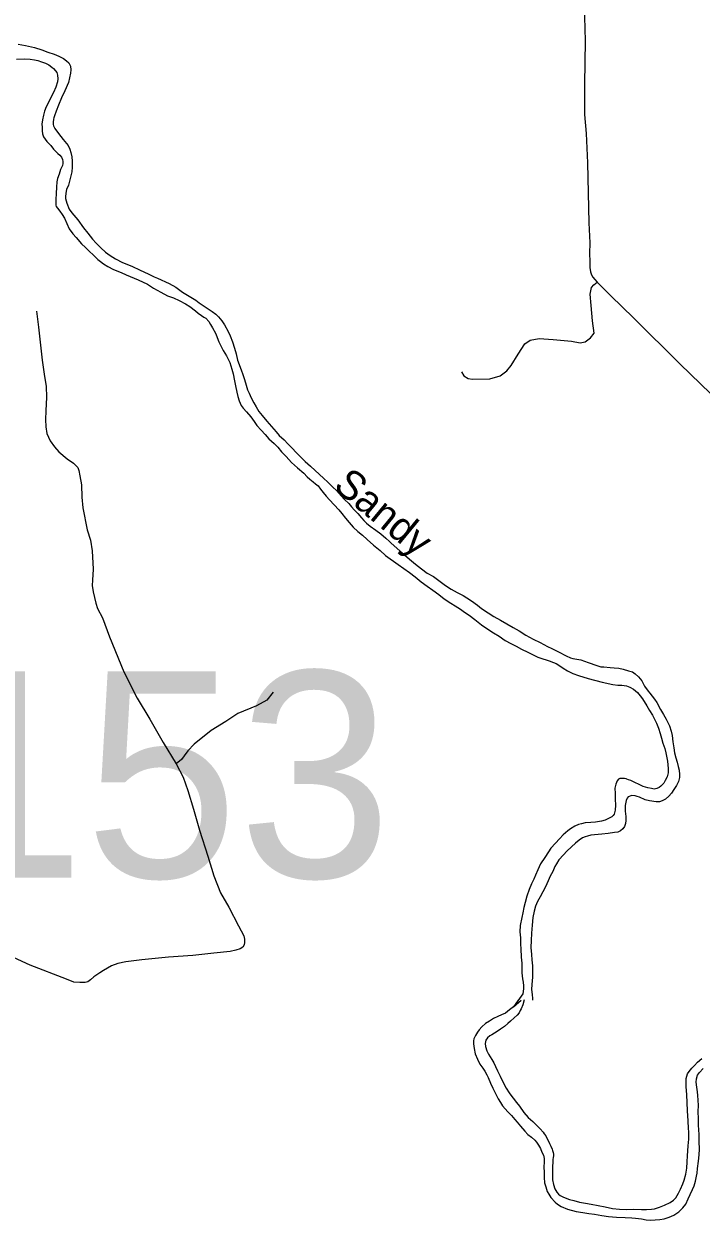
# Model space of a CAD drawing. Extents: x 2220236 to 2384410, y 720751 to 894131.
# Drawn here: x 2282902 to 2286399, y 864715 to 870894 of the extents above; entities that cross this region are included whole.
import ezdxf

# ---------------------------------------------------------------- set-up
doc = ezdxf.new("R2010")
doc.units = 0
for name, color, linetype in [('Exist Hydrographic Creek Single Shore', 7, 'Continuous'), ('Exist Hydrographic Creek Single Shore Label', 7, 'Continuous'), ('Exist Hydrographic Misc Water Feature', 7, 'Continuous'), ('Exist Road Non-System Type 51', 7, 'Continuous'), ('Exist Road Secondary Structure Standard Bridge Number Label', 7, 'Continuous'), ('Exist Road Secondary Type 20 Attributed', 7, 'Continuous')]:
    doc.layers.add(name, color=color, linetype=linetype)

msp = doc.modelspace()

# ---------------------------------------------------------------- linework, layer by layer
at = {"layer": 'Exist Hydrographic Creek Single Shore'}
for points in [[(2282864.1, 870712), (2282904.2, 870714.4), (2282934.3, 870712.2), (2282955.9, 870708.5), (2282974.2, 870704.8), (2282992.1, 870698.5), (2283012.6, 870690.9), (2283030.4, 870682.3), (2283046.3, 870671.1), (2283054.6, 870663.8), (2283064.5, 870651.1), (2283071.3, 870642.8), (2283074.9, 870629.6), (2283076.8, 870609.8), (2283074.9, 870595.1), (2283067.4, 870567.4), (2283053.7, 870539.1), (2283043.8, 870521.3), (2283028, 870488.8), (2283016.4, 870465.1), (2283008.4, 870443.3), (2283002.4, 870422.8), (2282997, 870399.3), (2282994.9, 870377), (2282995.2, 870360.6), (2282995.5, 870342.6), (2282998.4, 870327.1), (2283003.3, 870310.6), (2283019.9, 870287.3), (2283040.1, 870265.5), (2283054.2, 870247.2), (2283076.4, 870225.4), (2283086.6, 870215.4), (2283095.3, 870206), (2283100.6, 870193.8), (2283102.7, 870183.9), (2283102.5, 870172.4), (2283101, 870163.2), (2283091, 870141.5), (2283083.3, 870117.7), (2283075.6, 870095.9), (2283072, 870077.9), (2283070.1, 870051.7), (2283068.4, 870017.3)], [(2283068.4, 870017.3), (2283066.8, 869987.8), (2283066.8, 869957.3), (2283068.7, 869951.7), (2283075, 869941.7), (2283087.2, 869927.4), (2283099.3, 869910.1), (2283111.4, 869890.1), (2283123.6, 869863.6), (2283135.8, 869836.2), (2283154, 869810.5), (2283172.3, 869790.5), (2283198.5, 869758.8), (2283219.1, 869738.7), (2283238.7, 869720.9), (2283261.2, 869699.1), (2283283.4, 869677.3), (2283297.3, 869667.2), (2283313.4, 869655.3), (2283335.5, 869641.8), (2283363.7, 869626.4), (2283403.7, 869610.2), (2283429.7, 869598.8), (2283492.1, 869572.9), (2283540.2, 869549.9), (2283570.6, 869529.6), (2283608.5, 869508.2), (2283642.9, 869490.4), (2283674.8, 869478.9), (2283703.1, 869465.2), (2283735.8, 869448.1), (2283759.2, 869433.9), (2283787.2, 869412), (2283801.8, 869400.2), (2283819.6, 869388.3), (2283831.5, 869379.9), (2283841.9, 869373.8), (2283856, 869356.4), (2283866.2, 869342.1), (2283876.3, 869324.8), (2283890.5, 869296.6), (2283894.6, 869288.4), (2283908.9, 869252.6), (2283918.9, 869231.1), (2283931.2, 869207.2), (2283947.4, 869179), (2283957.5, 869163.1), (2283966, 869144.8), (2283976.1, 869111.2), (2283982.2, 869087.1), (2283988.7, 869050.9), (2283995, 869023.9), (2284000.9, 868991.6), (2284007.3, 868969.5), (2284013.8, 868948), (2284023.7, 868923.9), (2284033.6, 868909.9), (2284051.9, 868889.8), (2284074.3, 868863.8), (2284090.2, 868840.5), (2284104.6, 868820.5), (2284127, 868794.8), (2284147.2, 868773.1), (2284167.4, 868751.3), (2284193.5, 868726.8), (2284213.7, 868707.7), (2284231.9, 868683.4), (2284248, 868667.6), (2284256.1, 868659.9)], [(2284256.1, 868659.9), (2284284.3, 868628.2), (2284314.5, 868600.7), (2284346.7, 868572.8), (2284364.7, 868554.4), (2284379.2, 868542.6), (2284395, 868529.1), (2284407.3, 868519), (2284420.8, 868507.3), (2284433.3, 868491.6), (2284447.7, 868473.3), (2284463.7, 868455.5), (2284479.7, 868435.5), (2284504.1, 868409.8), (2284528.4, 868383.7), (2284544.4, 868364.6), (2284563, 868340.3), (2284580.9, 868318.6), (2284603, 868294.5), (2284627.2, 868272.7), (2284649.7, 868253.2), (2284675.5, 868231.4), (2284707.7, 868201.2), (2284741.2, 868173.6), (2284770.2, 868148.4), (2284834.8, 868101.1), (2284864.9, 868080.8), (2284893, 868061.2), (2284923.4, 868037.6), (2284953.7, 868011.7), (2284985.3, 867989.8), (2285014.4, 867968.5), (2285044.1, 867946.5), (2285072.2, 867924.6), (2285106.2, 867902.6), (2285128.5, 867889), (2285156.7, 867871.4), (2285176.7, 867855.2), (2285201, 867840), (2285231, 867818), (2285265.2, 867790.4), (2285297.6, 867768.4), (2285328, 867748.8), (2285355.8, 867731.1), (2285387.9, 867709.8), (2285416.1, 867693.8), (2285444.3, 867680.1), (2285472.2, 867664.7), (2285504.7, 867648.3), (2285556.6, 867622.6), (2285567, 867619.1), (2285614.9, 867603.4), (2285637.7, 867595.7), (2285651, 867589.5), (2285669.2, 867577.7), (2285687.3, 867565.8), (2285709.3, 867552.2), (2285737.2, 867538.5), (2285765.6, 867529.1), (2285815.8, 867513.3), (2285887.8, 867493.7), (2285944, 867482.7), (2285969.9, 867478.9), (2285989.8, 867478.5), (2286014, 867474.7), (2286031.9, 867467.8), (2286050.1, 867457.6), (2286070.1, 867439.8), (2286084.5, 867424), (2286096.3, 867407.4), (2286118.8, 867371.5), (2286132.8, 867348.3), (2286149, 867322.7), (2286161.3, 867298.5), (2286169.4, 867281.9), (2286180.1, 867256.4), (2286188, 867228.4), (2286194.1, 867204.3), (2286202.4, 867178.9), (2286212.6, 867150.8), (2286216.8, 867128.4), (2286225.4, 867086.6), (2286229.5, 867048.8), (2286229.7, 867024.8), (2286224, 867004.6), (2286214.1, 866986.8), (2286206.3, 866972.8), (2286192.2, 866956.7), (2286182.5, 866950.3), (2286170.6, 866944), (2286156.5, 866942), (2286142.7, 866944), (2286123.8, 866948.3), (2286100.7, 866955.3), (2286082.4, 866963.2), (2286054.5, 866977.6), (2286036.3, 866985.5)], [(2286036.3, 866985.5), (2286024.3, 866989.1), (2286016.5, 866993.2), (2286012.3, 866994.9), (2286004.1, 866996), (2285992, 866997), (2285980.1, 866996.5), (2285972.2, 866992.4), (2285966.4, 866984.4), (2285958.5, 866966.5), (2285954.5, 866946.2), (2285954.9, 866918.3), (2285955.3, 866888.8), (2285957.6, 866858.3), (2285955.7, 866832.1), (2285949.8, 866812.5), (2285944.7, 866804.4), (2285938, 866798), (2285904.2, 866781.6), (2285884.4, 866775.5), (2285854.4, 866771.2), (2285830.4, 866769.1), (2285800.2, 866767.4), (2285782.4, 866762.9), (2285766.3, 866758.9), (2285746.7, 866750.5), (2285724.8, 866736.2), (2285710.8, 866726.6), (2285687.1, 866705.8), (2285667.3, 866683.9), (2285647.2, 866661.4), (2285623.7, 866635.6), (2285611.8, 866617.2), (2285592.2, 866588.7), (2285570.5, 866554.7), (2285556.7, 866524.8), (2285544.7, 866497.2), (2285535.1, 866476.7), (2285523.4, 866452.4), (2285511.6, 866422.4), (2285499.8, 866388.3), (2285490.6, 866356.3), (2285484.5, 866330.2), (2285478.6, 866301.8), (2285472.9, 866277.9), (2285465.5, 866236.4), (2285463.8, 866204.3), (2285465.8, 866172.5), (2285466.4, 866140.3), (2285468.5, 866115.7), (2285470.9, 866074), (2285472.9, 866041.8), (2285473.6, 866012.3), (2285473.5, 865991.9), (2285477.8, 865962.3), (2285480, 865944.2), (2285482, 865926.1), (2285482.3, 865910.4), (2285478.5, 865884.2), (2285430.5, 865817.3), (2285470.2, 865851.6)], [(2285455.2, 865851.3), (2285430.5, 865817.3), (2285410.5, 865801.4), (2285388.8, 865784.4), (2285368.9, 865775), (2285349.4, 865766.5), (2285327.2, 865756.2), (2285306.3, 865743.5), (2285285.4, 865730.2), (2285267.6, 865714.1), (2285253.9, 865698), (2285245.4, 865685.7), (2285234.6, 865669.5), (2285226, 865651), (2285224.1, 865641.2), (2285224.5, 865625.5), (2285226.6, 865601.8), (2285232.2, 865573.8), (2285244.5, 865546.3), (2285257.4, 865521.5), (2285271.4, 865499.9), (2285281.6, 865484.2), (2285293.6, 865465.9), (2285299.9, 865451.7), (2285312.1, 865421.9), (2285324.3, 865396.4), (2285340.7, 865362.3), (2285350.8, 865342.4), (2285363.1, 865322.5), (2285373.9, 865305.9), (2285401.2, 865275.1), (2285419.5, 865255), (2285437.7, 865235), (2285449.9, 865221.6), (2285466.2, 865200), (2285488.3, 865173.9), (2285504.4, 865158.2), (2285522.8, 865143.7), (2285540.5, 865127.9), (2285548.8, 865118.5), (2285559, 865101.9), (2285569.1, 865084.7), (2285577.2, 865066.4), (2285585.4, 865049.9), (2285588.4, 865034.1), (2285589.7, 865017), (2285587.7, 864988.2), (2285588.2, 864962.9), (2285588.3, 864935), (2285591.3, 864907.7), (2285596.8, 864886.3), (2285605.1, 864862.5), (2285613.4, 864849.2), (2285623.2, 864832.6), (2285645.7, 864807.5), (2285657.6, 864797.5), (2285676, 864785.6), (2285709.2, 864771.8), (2285754.2, 864760), (2285788.2, 864754.4), (2285819.9, 864748.8), (2285848, 864745), (2285886, 864739.2), (2285921.9, 864733.6), (2285962.2, 864729.5), (2286008.1, 864728.5), (2286042.2, 864727.1), (2286060.2, 864725.1), (2286092.2, 864721.2), (2286116.4, 864717.4), (2286138.7, 864715.3), (2286161.7, 864716.5), (2286185.6, 864718.3), (2286208, 864722.1), (2286234.1, 864729.7), (2286258.9, 864740.7), (2286283.6, 864758.2), (2286305.6, 864779.1), (2286319.8, 864796.8), (2286333.2, 864825.1), (2286343.5, 864847.8), (2286354.5, 864873.8), (2286362.8, 864892.7), (2286370.2, 864917.1), (2286375.9, 864942.3), (2286378.9, 864957.9), (2286381.7, 864981.5), (2286386.4, 865019.1), (2286389.4, 865052.8), (2286391, 865082.3), (2286390.2, 865121.7), (2286389.9, 865157.8), (2286385.7, 865206.1), (2286385.4, 865238.2), (2286384.9, 865276), (2286385.5, 865307.8), (2286384.4, 865334)], [(2286384.4, 865334), (2286382, 865358), (2286380.1, 865377.7), (2286378, 865401.4), (2286373.6, 865427.7), (2286375.3, 865445.7), (2286381.5, 865463.7), (2286391, 865478.2), (2286410.5, 865497.5)]]:
    msp.add_lwpolyline(points, dxfattribs=at)
at = {"layer": 'Exist Hydrographic Misc Water Feature'}
for points in [[(2282871.3, 870789.6), (2282909.5, 870782.2), (2282955.6, 870772.4), (2282993.7, 870760.8), (2283025.6, 870748.7), (2283057.8, 870737.5), (2283081.9, 870727.8), (2283105.9, 870715.8), (2283122.1, 870704), (2283134, 870693.9), (2283142.1, 870675.7), (2283143.4, 870657), (2283142.7, 870640.6), (2283131.2, 870592.3), (2283113.6, 870547.7), (2283095.8, 870512), (2283080.2, 870473.6), (2283069.1, 870443.7), (2283060.4, 870419.3), (2283056.9, 870409.5), (2283054.8, 870401.4), (2283053.2, 870387.3), (2283052.9, 870375.2), (2283054.4, 870367.6), (2283061.3, 870353.7), (2283079.5, 870327.7), (2283103.8, 870297.7), (2283130, 870266), (2283138.2, 870247.8), (2283144.3, 870229.6), (2283148.5, 870208.2), (2283150.9, 870184.5), (2283151, 870154), (2283149.5, 870130.4), (2283131.7, 870061.9), (2283122, 870038.2), (2283118.3, 870019.6), (2283116.3, 870001.6), (2283116.4, 869991.7), (2283122.8, 869967.6), (2283135, 869937.9), (2283149, 869917.9), (2283179.4, 869882.2), (2283209.7, 869840.5), (2283232.1, 869812.8), (2283255.4, 869782.8), (2283274.6, 869761.1), (2283298.8, 869737.7), (2283322.9, 869715.8), (2283347.4, 869697.3), (2283375.3, 869680.3), (2283411.3, 869662.5), (2283459.8, 869642.5), (2283501.7, 869622.9), (2283543.9, 869604), (2283573.8, 869587.6), (2283592, 869580)], [(2283592, 869580), (2283652.4, 869552.5), (2283686.5, 869534.4), (2283720.4, 869509.1), (2283755, 869487.1), (2283789.1, 869467.7), (2283807.2, 869454.2), (2283827.2, 869439.7), (2283853.4, 869422.1), (2283873.4, 869408.5), (2283893.5, 869395), (2283907.6, 869380.6), (2283923.9, 869360.6), (2283938.2, 869338.9), (2283956.2, 869305.1), (2283966.6, 869283.6), (2283978.7, 869251.2), (2283989.2, 869219.2), (2283997.5, 869189.5), (2284005.6, 869157.1), (2284024.3, 869107.6), (2284032.3, 869083.8), (2284040.6, 869058), (2284048.9, 869027.7), (2284056.9, 869003.6), (2284065.1, 868986.3), (2284075.4, 868962.2), (2284089.6, 868936.6), (2284101.7, 868916.7), (2284115.9, 868892.5), (2284132.2, 868870.8), (2284156.5, 868842.4), (2284180.6, 868815), (2284204.9, 868787.3), (2284220.9, 868768.9), (2284245.4, 868745.4), (2284265.3, 868725.3), (2284287.4, 868701.9), (2284307.6, 868680.2), (2284328.2, 868660.1), (2284354.2, 868634.3), (2284382.3, 868609.1), (2284428.9, 868567.1), (2284448.9, 868547.7), (2284471.1, 868527.5), (2284495.5, 868503.4), (2284517.7, 868481.6), (2284539.8, 868456.6), (2284557.8, 868438.2), (2284580, 868416.4), (2284594.1, 868400.3), (2284608.2, 868384.6), (2284626.5, 868365.2), (2284644.7, 868342.9), (2284656.9, 868329.5), (2284670.7, 868315.1), (2284691, 868299.3), (2284719.1, 868279.7), (2284745.3, 868260.4), (2284771.4, 868238.6), (2284789.7, 868220.1), (2284797.8, 868212.4), (2284844.2, 868173.1), (2284892.8, 868129.4), (2284924.4, 868103.2), (2284954.7, 868079.6), (2284985.1, 868057.7), (2285017.2, 868040.6), (2285045.3, 868018.7), (2285079.5, 867992.7), (2285107.7, 867974.7), (2285139.8, 867957.7), (2285170, 867941.6), (2285190.1, 867929.7), (2285214.4, 867914.5), (2285244.7, 867892.5), (2285264.7, 867874.7), (2285299, 867852.7), (2285328.8, 867833.4), (2285363.1, 867813.6), (2285395.2, 867795.9), (2285429.3, 867776.2), (2285459.4, 867758.5), (2285494, 867736.4), (2285532, 867716.6), (2285568, 867698.8), (2285606, 867679), (2285628.4, 867668.1), (2285662.1, 867650), (2285702.7, 867630.4), (2285724.8, 867620.1), (2285736.6, 867616.6), (2285779, 867609.2), (2285816.8, 867595.3), (2285861.1, 867579.6), (2285881.9, 867572.6), (2285897, 867572.3)], [(2285897, 867572.3), (2285929.1, 867570), (2285951.1, 867568.5), (2285974.9, 867566.4), (2285997.1, 867561), (2286025.2, 867553.2), (2286045.1, 867546.9), (2286059.3, 867537.7), (2286075.4, 867521.7), (2286093.6, 867500), (2286107.8, 867473.4), (2286126, 867447.8), (2286134, 867437.8), (2286158.9, 867406.1), (2286170.7, 867388.5), (2286188.9, 867352), (2286205.1, 867326.4), (2286219.4, 867303.2), (2286227.2, 867285.6), (2286235.4, 867269), (2286245.7, 867240.9), (2286250.1, 867218.9), (2286254.3, 867185), (2286258.3, 867154.8), (2286262.7, 867129.1), (2286269, 867102.7), (2286275.1, 867081.3), (2286281.6, 867059.1), (2286285.7, 867039.4), (2286287.9, 867017), (2286288.2, 867001.6), (2286281.9, 866981.1), (2286272.3, 866959.3), (2286258.7, 866938.9), (2286246.9, 866921.1), (2286232.8, 866905), (2286215.1, 866889), (2286199.1, 866880.5), (2286185.3, 866876.5), (2286167.2, 866876.2), (2286133.2, 866880.2), (2286111, 866885.6), (2286081.1, 866899.3), (2286069.1, 866903.5), (2286059, 866907), (2286041, 866909), (2286023.1, 866901.2), (2286017.1, 866894.7), (2286011.6, 866882.7), (2286007.4, 866856.6), (2286007.8, 866827), (2286009.9, 866800.8), (2286010.1, 866778.5), (2286008.5, 866764.7), (2286004.2, 866749.1), (2285994.8, 866737.1), (2285982.4, 866726.6), (2285968.8, 866718.6), (2285952.7, 866716.7), (2285918.8, 866712.5), (2285886.9, 866708.2), (2285848.8, 866705.7), (2285829.1, 866703.5), (2285812.9, 866698.9), (2285801, 866695.2), (2285787.1, 866689), (2285769.2, 866678.5), (2285751.5, 866662.5), (2285729.7, 866642.6), (2285706, 866620.1), (2285687.9, 866602.5), (2285665, 866575.7), (2285652.5, 866555.6), (2285644.7, 866541.7), (2285633, 866515.7), (2285620.7, 866491.4), (2285609.3, 866467), (2285595.6, 866437.1), (2285581.6, 866411.2), (2285567.9, 866385.2), (2285554, 866360.9), (2285544.3, 866336.5), (2285536.5, 866310.4), (2285530.9, 866278.4), (2285527.5, 866238.4), (2285523.7, 866198.2), (2285522.2, 866158.8), (2285520.5, 866122.8), (2285522.7, 866086.7), (2285524.7, 866058.8), (2285529, 866028.5), (2285529.4, 866000.6), (2285527.8, 865970.1), (2285526, 865932.4), (2285524.2, 865906.2), (2285526.6, 865880.9), (2285528.8, 865860.2)], [(2285486, 865852.3), (2285478.3, 865826.8), (2285470.6, 865807.3), (2285465.2, 865797.6), (2285459, 865785.6), (2285448.9, 865773.3), (2285434.2, 865759.9), (2285415.2, 865742.9), (2285401.5, 865731), (2285383.8, 865715.6), (2285363.8, 865700.6), (2285345.5, 865688.6), (2285331.9, 865680.6), (2285317.9, 865672.1), (2285307.6, 865666.4), (2285296, 865656.1), (2285288.2, 865643.8), (2285284.5, 865627.5), (2285286.5, 865612.1), (2285292.6, 865589.6), (2285302.1, 865573), (2285309.7, 865559.1), (2285318.2, 865544.8), (2285328.4, 865527.5), (2285337.2, 865509.3), (2285347.8, 865486.1), (2285362, 865458.6), (2285376.2, 865428.8), (2285392.2, 865396.7), (2285408.8, 865373.4), (2285416.7, 865360.7), (2285428.9, 865345.1), (2285446.8, 865323.4), (2285461.1, 865303.4), (2285483.4, 865271.8), (2285506.8, 865245.7), (2285529.7, 865223.9), (2285552.2, 865202.1), (2285568.3, 865186.4), (2285584.3, 865168.6), (2285589.4, 865161.3), (2285596.7, 865149.7), (2285602.7, 865138.7), (2285612.8, 865118.8), (2285616.9, 865110.6), (2285623.1, 865096.7), (2285629.7, 865082.4), (2285632.2, 865075.1), (2285635.3, 865065.2), (2285636.7, 865055.4), (2285636.5, 865047.2), (2285635.7, 865039), (2285634.5, 865027.5), (2285633.6, 865016.7), (2285631.7, 864990.5), (2285632.3, 864970.8), (2285632.2, 864948.9), (2285632.6, 864923.3), (2285636.7, 864898.6), (2285644.8, 864877.1), (2285654.9, 864858.9), (2285662.9, 864848.8), (2285671.3, 864843.1), (2285689.5, 864832.9), (2285719.4, 864821.4), (2285741.3, 864816.1), (2285771.6, 864808.2), (2285801.7, 864802.7), (2285831.7, 864797.1), (2285867.4, 864790.5), (2285903.6, 864783.2), (2285941.8, 864775.8), (2285978.8, 864771.8), (2286013.9, 864770.4), (2286051.9, 864771.2), (2286091.9, 864769.4), (2286117.5, 864769.9), (2286143.1, 864771), (2286159.6, 864773.9), (2286184.7, 864781.6), (2286210.5, 864791.5), (2286239, 864805.7), (2286257.3, 864818.4), (2286269, 864830.7), (2286282.9, 864855), (2286292.6, 864875.1), (2286304.3, 864902.7), (2286312.2, 864920.6), (2286320.4, 864951.6), (2286325.6, 864983.6), (2286327.9, 865015.4), (2286329.3, 865047.5), (2286331.4, 865073.7), (2286333, 865098.9), (2286336.3, 865133.3), (2286335.8, 865171), (2286334.8, 865187.5)], [(2285528.8, 865860.2), (2285529, 865852)], [(2286334.8, 865187.5), (2286332.7, 865228.5), (2286329.8, 865278.8), (2286328.1, 865323.1), (2286325.6, 865362.5), (2286322.9, 865405.8), (2286322.8, 865446.8), (2286325.4, 865459.2), (2286329.9, 865471.3), (2286337, 865482), (2286350.8, 865499.7), (2286364.9, 865513.2), (2286380.6, 865530.3), (2286402.4, 865550.1)]]:
    msp.add_lwpolyline(points, dxfattribs=at)
at = {"layer": 'Exist Road Non-System Type 51'}
for points in [[(2285795.2, 870992.5), (2285801.2, 870806.8), (2285797.2, 870583.7), (2285797.2, 870425.7), (2285805.1, 870328.9), (2285813, 870176.8), (2285818.9, 869866.8), (2285824.8, 869764.1), (2285823.4, 869709), (2285825.4, 869667.6), (2285824.8, 869635.7), (2285828, 869614.1), (2285832.7, 869598.2), (2285839.7, 869586), (2285850.1, 869573.6), (2285862.3, 869560.7)], [(2285161.7, 869096.6), (2285174.6, 869076.9), (2285196.3, 869063), (2285219, 869059.1), (2285307.8, 869061.1), (2285361.1, 869076.9), (2285396.6, 869102.5), (2285418.3, 869130.2), (2285453.8, 869187.5), (2285489.3, 869240.8), (2285517, 869260.5), (2285562.4, 869268.4), (2285635.4, 869264.5), (2285730.1, 869254.6), (2285775.5, 869246.7), (2285801.2, 869252.6), (2285828.8, 869272.4), (2285846.6, 869296.1), (2285838.7, 869361.2), (2285830.8, 869440.2), (2285826.8, 869497.5), (2285832.7, 869533.1), (2285844.6, 869546.9), (2285862.3, 869560.7)], [(2285862.3, 869560.7), (2285933.4, 869489.6), (2286050.8, 869375.1), (2286291.6, 869136.1)], [(2282967, 869409.9), (2282977.7, 869327.1), (2282996.1, 869156.9), (2283006.8, 869084.9), (2283016, 869020.5), (2283019.1, 868965.3), (2283014.5, 868894.7), (2283013, 868850.3), (2283014.5, 868813.5), (2283020.6, 868778.2), (2283037.5, 868739.9), (2283058.9, 868709.2), (2283081.9, 868683.1), (2283124.8, 868647.9), (2283157, 868624.9), (2283180, 868603.4), (2283186.1, 868588.1), (2283190.7, 868558.9), (2283198.4, 868512.9), (2283201.4, 868450.1), (2283206, 868394.9), (2283229, 868281.4), (2283245.9, 868227.8), (2283253.5, 868172.6), (2283259.7, 868077.5), (2283256.6, 868020.8), (2283255.1, 867993.2), (2283259.7, 867961), (2283273.5, 867902.7), (2283281.1, 867875.1), (2283307.2, 867826), (2283343.9, 867727.9), (2283417.5, 867547), (2283486.4, 867410.5), (2283552.3, 867303.2), (2283620.5, 867182.1), (2283687.9, 867071.7)], [(2284189, 867442.7), (2284156.8, 867401.3), (2284103.2, 867372.2), (2284006.7, 867332.3), (2283943.8, 867290.9), (2283868.8, 867243.4), (2283781.4, 867174.4), (2283747.7, 867139.1), (2283729.3, 867113.1), (2283715.5, 867094.7), (2283687.9, 867071.7)], [(2283687.9, 867071.7), (2283724.7, 867002.7), (2283747.7, 866933.7), (2283778.3, 866838.6), (2283809, 866729.8), (2283851.9, 866594.8), (2283882.5, 866493.6), (2283917.8, 866406.2), (2283960.7, 866331.1), (2284009.7, 866234.5), (2284037.3, 866183.9), (2284041.9, 866167), (2284041.9, 866148.6), (2284038.8, 866136.4), (2284032.7, 866125.6), (2284018.9, 866116.5), (2283995.9, 866110.3), (2283966.8, 866102.7), (2283882.5, 866093.5), (2283773.8, 866082.7), (2283648.9, 866073.5), (2283511, 866059.7), (2283428.2, 866049), (2283386.8, 866041.3), (2283354.7, 866029.1), (2283333.2, 866016.8), (2283313.3, 866004.5), (2283293.4, 865992.3), (2283262.7, 865972.3), (2283245.9, 865957), (2283232.1, 865946.3), (2283218.3, 865943.2), (2283190.7, 865941.7), (2283160.1, 865944.7), (2283121.8, 865960.1), (2282934.8, 866032.1), (2282715.7, 866131.8)]]:
    msp.add_lwpolyline(points, dxfattribs=at)
at = {"layer": 'Exist Road Secondary Type 20 Attributed'}
msp.add_lwpolyline([(2288327.1, 867129.2), (2288275.8, 867170.7), (2288204.7, 867235.8), (2288042.9, 867403.7), (2287960.2, 867488.9), (2287778.4, 867676.2), (2287468.6, 867982.3), (2287243.6, 868201.5), (2286765.6, 868679), (2286291.6, 869136.1)], dxfattribs=at)

# ---------------------------------------------------------------- texts
at = {"layer": 'Exist Hydrographic Creek Single Shore Label'}
msp.add_text('Sandy', height=150, rotation=320.55466, dxfattribs=at).set_placement((2284493.7, 868496.2))
at = {"layer": 'Exist Road Secondary Structure Standard Bridge Number Label'}
msp.add_text('153', height=1066.27, dxfattribs=at).set_placement((2282423, 866484.3))

doc.saveas('drawing.dxf')
